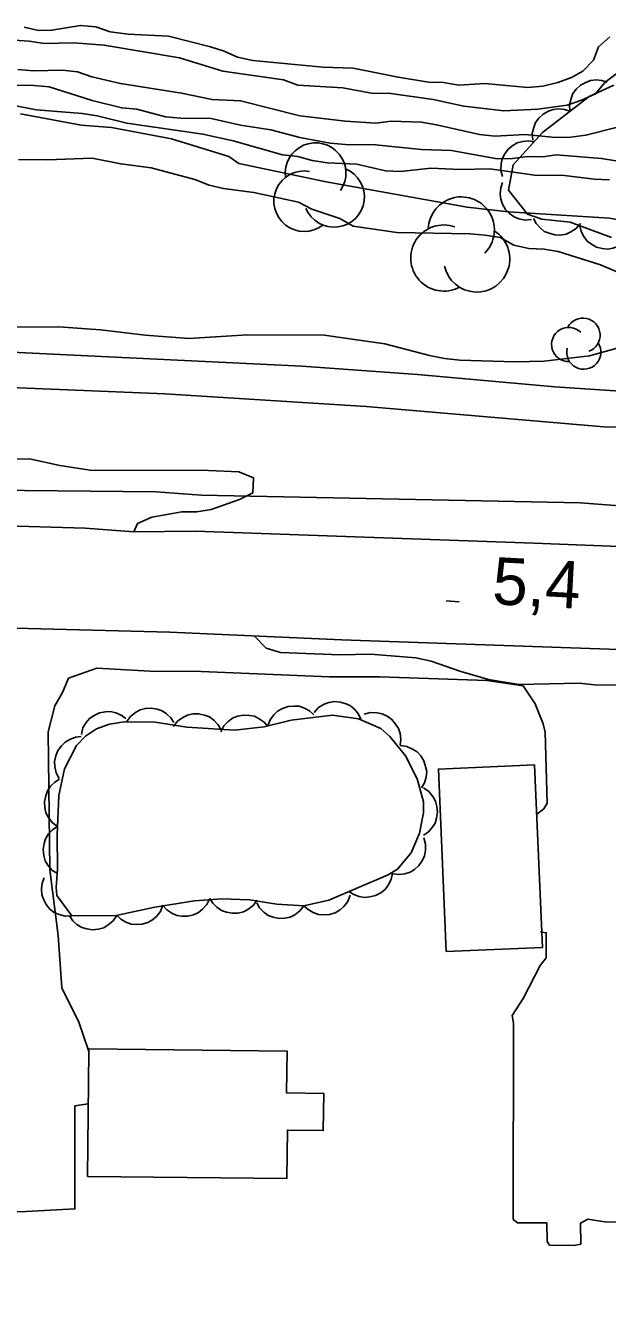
# Model space of a CAD drawing. Extents: x 336540 to 340074, y 5572036 to 5573747.
# Drawn here: x 338979.2 to 339016.2, y 5572812.5 to 5572893 of the extents above; entities that cross this region are included whole.
import ezdxf

# ---------------------------------------------------------------- set-up
doc = ezdxf.new("R2010")
doc.units = 0
for name, color, linetype in [('Niveau 1', 7, 'Continuous'), ('Niveau 19', 7, 'Continuous'), ('Niveau 2', 7, 'Continuous'), ('Niveau 21', 7, 'Continuous'), ('Niveau 22', 7, 'Continuous'), ('Niveau 3', 7, 'Continuous'), ('Niveau 31', 7, 'Continuous'), ('Niveau 4', 7, 'Continuous'), ('Niveau 44', 7, 'Continuous')]:
    doc.layers.add(name, color=color, linetype=linetype)

msp = doc.modelspace()

# ---------------------------------------------------------------- linework, layer by layer
at = {"layer": 'Niveau 1'}
for points in [[(338978.92, 5572887.39), (338982.78, 5572886.67), (338984.7, 5572886.54), (338988.5, 5572885.82), (338992.14, 5572884.7), (338992.78, 5572884.24), (338998.32, 5572883.07), (339007.26, 5572881.47), (339009.9, 5572881.18), (339016.29, 5572880.77), (339018.46, 5572880.38), (339020.41, 5572879.79), (339023.24, 5572878.35), (339026.98, 5572877.82), (339029.82, 5572877.29), (339033.38, 5572876.45), (339038.44, 5572874.91), (339040.22, 5572874.53), (339042.13, 5572874.29), (339044.44, 5572874.16), (339050.14, 5572874.2), (339052.73, 5572874.05), (339058.83, 5572873.52), (339067.43, 5572872.37)], [(338986.12, 5572860.84), (338986.35, 5572861.38), (338987.25, 5572861.79), (338989.16, 5572862.11), (338990.12, 5572862.13), (338991.02, 5572862.26), (338992.82, 5572862.91), (338993.66, 5572863.32), (338993.7, 5572864.29), (338992.79, 5572864.66), (338990.86, 5572864.74), (338983.35, 5572864.77), (338981.42, 5572865.07), (338979.49, 5572865.48), (338978.53, 5572865.47), (338975.65, 5572865.69), (338973.82, 5572866.45), (338973.08, 5572867.06), (338972.39, 5572867.78), (338970.79, 5572868.82), (338970.04, 5572869.48), (338969.4, 5572870.21), (338969.33, 5572870.38)], [(339017.27, 5572851.12), (339015.35, 5572851.14), (339014.39, 5572851.24), (339010.55, 5572851.16), (339008.62, 5572851.47), (339006.8, 5572852), (339004.98, 5572852.64), (339004.02, 5572852.85), (339001.13, 5572853.08), (338999.21, 5572853.04), (338995.43, 5572853.19), (338994.52, 5572853.46), (338993.77, 5572854.23)]]:
    msp.add_lwpolyline(points, dxfattribs=at)
at = {"layer": 'Niveau 19'}
for points in [[(338983.26, 5572827.85), (338982.62, 5572829.7), (338981.55, 5572831.89), (338981.32, 5572835.22), (338980.79, 5572839.39), (338980.69, 5572848.14), (338981.11, 5572849.79), (338981.6, 5572850.65), (338981.98, 5572851.55)], [(339010.83, 5572851.07), (339011.58, 5572849.93), (339012.09, 5572848.66), (339012.21, 5572848.12), (339012.34, 5572843.61), (339012.14, 5572843.26), (339011.69, 5572842.92)], [(339011.93, 5572835.44), (339012.29, 5572835.39), (339012.28, 5572833.8), (339011.91, 5572833.31), (339010.83, 5572831.2), (339010.13, 5572830.12), (339010.2, 5572829.64), (339010.18, 5572817.18), (339010.46, 5572816.97), (339012.32, 5572816.96), (339012.34, 5572815.78), (339012.5, 5572815.55), (339014.04, 5572815.53), (339014.47, 5572815.6), (339014.45, 5572816.94), (339014.92, 5572817.19), (339016.14, 5572817.01), (339021.8, 5572817.1)], [(338975.44, 5572823.83), (338976, 5572817.61), (338979.28, 5572817.67), (338982.38, 5572817.84), (338982.38, 5572824.39), (338983.23, 5572824.52)]]:
    msp.add_lwpolyline(points, dxfattribs=at)
at = {"layer": 'Niveau 2'}
for points in [[(338977.54, 5572892.15), (338979.47, 5572892.02), (338980.44, 5572891.87), (338982.31, 5572891.9), (338984.24, 5572891.77), (338989.02, 5572890.95), (338991.76, 5572890.1), (338995.62, 5572889.55), (338996.53, 5572889.22), (338999.37, 5572889.05), (339001.31, 5572888.69), (339002.27, 5572888.71), (339005.11, 5572888.31), (339007.05, 5572887.89), (339009.6, 5572887.6), (339011.76, 5572887.7), (339013.62, 5572887.96), (339014.52, 5572888.26), (339015.42, 5572888.68), (339016.03, 5572889.42), (339017.6, 5572890.59)], [(338978.75, 5572890.22), (338979.72, 5572890.13), (338981.59, 5572890.17), (338982.55, 5572890.07), (338983.46, 5572889.75), (338985.28, 5572889.33), (338989.15, 5572888.72), (338991.08, 5572888.31), (338992.89, 5572888.23), (338996.65, 5572887.28), (338999.55, 5572886.94), (339001.47, 5572886.8), (339002.44, 5572886.94), (339004.36, 5572886.86), (339005.33, 5572886.71), (339008.06, 5572886.08), (339009.02, 5572885.99), (339010.95, 5572886.08), (339012.88, 5572885.89), (339013.84, 5572885.91), (339014.8, 5572886.04), (339016.72, 5572886.53)], [(338977.22, 5572889.21), (338979.77, 5572889.2), (338980.74, 5572889.11), (338983.47, 5572888.25), (338985.35, 5572887.78), (338986.31, 5572887.69), (338988.13, 5572887.21), (338989.09, 5572887.12), (338991.02, 5572887.1), (338992.89, 5572886.68), (338994.82, 5572886.38), (338996.64, 5572885.9), (338998.58, 5572885.54), (338999.54, 5572885.45), (339001.46, 5572885.43), (339004.36, 5572885.14), (339006.28, 5572885.07), (339009.18, 5572884.55), (339010.14, 5572884.57), (339011.1, 5572884.7), (339012.06, 5572884.67), (339012.91, 5572884.8), (339015.8, 5572884.57), (339016.71, 5572884.41)], [(338977.28, 5572888.17), (338979.95, 5572887.66), (338982.84, 5572887.43), (338983.8, 5572887.28), (338985.68, 5572886.81), (338990.5, 5572886.11), (338992.43, 5572885.69), (338995.56, 5572884.79), (338996.52, 5572884.69), (338997.43, 5572884.43), (338998.4, 5572884.28), (339000.26, 5572884.2), (339002.08, 5572883.78), (339003.04, 5572883.74), (339004.96, 5572883.95), (339006.83, 5572883.87), (339008.7, 5572883.91), (339011.53, 5572883.51), (339013.45, 5572883.49), (339015.32, 5572883.24), (339016.29, 5572883.2)], [(338978.79, 5572884.49), (338980.65, 5572884.47), (338983.47, 5572884.58), (338985.29, 5572884.22), (338987.21, 5572883.97), (338989.99, 5572883.23), (338990.9, 5572882.86), (338991.81, 5572882.65), (338993.73, 5572882.4), (338996.57, 5572881.78), (338997.42, 5572881.34), (338999.18, 5572880.76), (339000.04, 5572880.26), (339002.81, 5572879.87), (339007.44, 5572879.78), (339008.41, 5572879.69), (339009.37, 5572879.54), (339010.22, 5572879.05), (339011.19, 5572878.84), (339012.15, 5572878.8), (339013.05, 5572878.65), (339015.72, 5572877.8), (339017.43, 5572877.09)], [(339016.78, 5572872.51), (339015.04, 5572872.03), (339012.16, 5572871.69), (339010.3, 5572871.65), (339006.8, 5572871.76), (339005.84, 5572871.85), (339004.87, 5572872.06), (339002.04, 5572872.8), (338998.19, 5572873.34), (338993.33, 5572873.36), (338989.61, 5572873.12), (338986.84, 5572873.35), (338984.01, 5572873.69), (338981.35, 5572873.87), (338975.88, 5572873.82)]]:
    msp.add_lwpolyline(points, dxfattribs=at)
at = {"layer": 'Niveau 21'}
for points in [[(339169.55, 5572853.66), (339157.15, 5572854.65), (339145.08, 5572855.81), (339132.53, 5572856.79), (339107.91, 5572858.27), (339098.75, 5572858.56), (339086.71, 5572859.22), (339083.83, 5572859.44), (339074.51, 5572859.88), (339062.12, 5572860.69), (339057.51, 5572861.33), (339056.35, 5572860.96), (339054.12, 5572861.36), (339053.09, 5572861.66), (339052.1, 5572861.28), (339049.88, 5572861.52), (339047.15, 5572862.25), (339021.92, 5572862.5), (339018.88, 5572862.36), (339014.45, 5572862.69), (338990.4, 5572863.18), (338987.53, 5572863.39), (338974.98, 5572863.51)], [(338973.7, 5572861.36), (338983.03, 5572861.09), (338986.12, 5572860.84), (338990.03, 5572860.89), (339011.49, 5572860.12), (339053.32, 5572858.51), (339074.62, 5572857.45), (339117.82, 5572854.94), (339148.92, 5572852.71), (339167.23, 5572851.19)], [(339059.58, 5572804.91), (339060.55, 5572820.98), (339060.87, 5572828.39), (339061.62, 5572838.53), (339061.67, 5572840.8), (339061.67, 5572842.95), (339061.35, 5572844.48), (339060.97, 5572845.95), (339060.13, 5572847.52), (339059.2, 5572849.03), (339057.01, 5572850.91), (339055.76, 5572851.56), (339053.83, 5572852.03), (339049.2, 5572852.28), (339039.73, 5572852.54), (339028.28, 5572852.99), (339024.21, 5572853.25), (339017.49, 5572853.35), (338999.3, 5572854), (338988.4, 5572854.47), (338963.83, 5572855.11)], [(338981.98, 5572851.55), (338983.78, 5572852.2), (338987.15, 5572852), (338990.38, 5572851.98), (338998.52, 5572851.65), (339001.73, 5572851.63), (339008.52, 5572851.4), (339010.83, 5572851.07)]]:
    msp.add_lwpolyline(points, dxfattribs=at)
at = {"layer": 'Niveau 22'}
for points in [[(338978.38, 5572872.26), (338996.78, 5572871.38), (339004.12, 5572870.85), (339012.83, 5572870.06), (339018.88, 5572869.66), (339041.6, 5572868.57), (339049.73, 5572867.88), (339068.06, 5572866.76), (339071.12, 5572866.76), (339074.46, 5572866.65), (339087.28, 5572865.99), (339099.93, 5572865), (339118.56, 5572863.2), (339131.38, 5572862.04), (339134.43, 5572861.87), (339137.59, 5572861.54), (339149.17, 5572860.97), (339153.79, 5572860.83), (339159.48, 5572860.37), (339162.82, 5572860.31)], [(339167.29, 5572857.74), (339151.05, 5572858.68), (339145.67, 5572858.92), (339140.68, 5572859.34), (339131.34, 5572859.88), (339120.64, 5572860.81), (339113.41, 5572861.63), (339102.58, 5572862.5), (339088.28, 5572863.81), (339081.55, 5572864.25), (339076.85, 5572864.45), (339065.78, 5572864.74), (339045.37, 5572866.05), (339037.23, 5572866.68), (339020.35, 5572867.43), (339015.94, 5572867.51), (339000.85, 5572868.8), (338988.09, 5572869.62), (338968.5, 5572870.41)]]:
    msp.add_lwpolyline(points, dxfattribs=at)
at = {"layer": 'Niveau 3'}
msp.add_line((339005.94, 5572856.46), (339006.75, 5572856.41), dxfattribs=at)
at = {"layer": 'Niveau 31'}
for points in [[(339005.94, 5572834.19), (339005.44, 5572845.78), (339011.55, 5572846.04), (339012.04, 5572834.45), (339005.94, 5572834.19)], [(338983.26, 5572827.85), (338983.27, 5572828.01), (338995.84, 5572827.87), (338995.81, 5572825.21), (338998.17, 5572825.18), (338998.14, 5572822.82), (338995.86, 5572822.85), (338995.82, 5572819.77), (338983.18, 5572819.91), (338983.26, 5572827.85)]]:
    msp.add_lwpolyline(points, dxfattribs=at)
at = {"layer": 'Niveau 4'}
for points in [[(338998.1, 5572890.37), (338993.67, 5572890.79), (338992.7, 5572891), (338991.84, 5572891.38), (338990.98, 5572891.65), (338988.31, 5572892.34), (338985.75, 5572892.46), (338984.61, 5572892.61), (338983.7, 5572892.93), (338982.73, 5572893.02), (338980.92, 5572892.71), (338980.07, 5572892.69), (338979.16, 5572892.9)], [(339016.33, 5572892.3), (339015.6, 5572891.66), (339015.28, 5572890.81), (339014.61, 5572890.11), (339013.88, 5572889.7), (339013.03, 5572889.4), (339012.07, 5572889.16), (339011.11, 5572889.08), (339008.38, 5572889.32), (339006.74, 5572889.23), (339005.77, 5572889.38), (339004.81, 5572889.42), (339002.88, 5572889.72), (339000.03, 5572890.29), (338998.1, 5572890.37)]]:
    msp.add_lwpolyline(points, dxfattribs=at)
at = {"layer": 'Niveau 44'}
for points in [[(339013.79, 5572887.57), (339013.77, 5572887.98), (339013.86, 5572888.38), (339013.98, 5572888.69), (339014.19, 5572888.97), (339014.46, 5572889.22), (339014.8, 5572889.4), (339015.1, 5572889.52), (339015.45, 5572889.55), (339015.82, 5572889.52), (339016.16, 5572889.41)], [(339016.43, 5572879.54), (339013.81, 5572880.51), (339012, 5572880.7), (339011.09, 5572881.02), (339009.89, 5572882.55), (339010.19, 5572884.17), (339012.05, 5572886.21), (339015.01, 5572888.51), (339016.58, 5572889.22)], [(339011.43, 5572885.72), (339011.4, 5572886.14), (339011.49, 5572886.54), (339011.61, 5572886.85), (339011.82, 5572887.13), (339012.09, 5572887.38), (339012.43, 5572887.56), (339012.73, 5572887.68), (339013.08, 5572887.71), (339013.45, 5572887.68), (339013.79, 5572887.57)], [(339009.5, 5572883.41), (339009.4, 5572883.81), (339009.42, 5572884.22), (339009.48, 5572884.55), (339009.65, 5572884.86), (339009.87, 5572885.15), (339010.17, 5572885.39), (339010.45, 5572885.56), (339010.79, 5572885.65), (339011.16, 5572885.68), (339011.52, 5572885.63)], [(339011.36, 5572880.68), (339010.94, 5572880.65), (339010.55, 5572880.74), (339010.24, 5572880.85), (339009.96, 5572881.06), (339009.7, 5572881.33), (339009.52, 5572881.67), (339009.4, 5572881.97), (339009.37, 5572882.32), (339009.4, 5572882.69), (339009.51, 5572883.04)], [(339014.46, 5572880.44), (339014.19, 5572880.12), (339013.85, 5572879.9), (339013.55, 5572879.76), (339013.2, 5572879.7), (339012.83, 5572879.71), (339012.47, 5572879.81), (339012.16, 5572879.93), (339011.89, 5572880.16), (339011.65, 5572880.44), (339011.48, 5572880.75)], [(339017.24, 5572879.24), (339016.9, 5572879), (339016.51, 5572878.87), (339016.19, 5572878.8), (339015.84, 5572878.84), (339015.48, 5572878.94), (339015.15, 5572879.13), (339014.88, 5572879.32), (339014.68, 5572879.6), (339014.51, 5572879.93), (339014.42, 5572880.28)], [(338997.56, 5572849.38), (338997.84, 5572849.69), (338998.19, 5572849.9), (338998.49, 5572850.02), (338998.84, 5572850.07), (338999.21, 5572850.04), (338999.58, 5572849.93), (338999.87, 5572849.79), (339000.14, 5572849.56), (339000.37, 5572849.27), (339000.53, 5572848.95)], [(338982.18, 5572836.45), (338981.24, 5572837.75), (338981.18, 5572838.25), (338981.27, 5572839.43), (338981.25, 5572841.6), (338981.36, 5572844.1), (338981.71, 5572845.79), (338982.48, 5572847.28), (338983.05, 5572847.87), (338983.75, 5572848.33), (338984.58, 5572848.63), (338985.51, 5572848.79), (338987.47, 5572848.75), (338989.49, 5572848.44), (338992.51, 5572848.25), (338994.38, 5572848.46), (338996.11, 5572848.88), (338998.72, 5572849.21), (339000.38, 5572848.97), (339001.79, 5572848.35), (339002.37, 5572847.85), (339003.35, 5572846.62), (339004.09, 5572845.17), (339004.49, 5572843.7), (339004.49, 5572843.01), (339004.24, 5572841.71), (339003.71, 5572840.46), (339002.84, 5572839.43), (339002.26, 5572839.06), (338998.49, 5572837.46), (338996.9, 5572837.1), (338995.2, 5572837.2), (338993.45, 5572837.47), (338991.71, 5572837.54), (338989.96, 5572837.41), (338987.46, 5572837.02), (338985, 5572836.49), (338982.18, 5572836.45)], [(338982.79, 5572847.98), (338982.89, 5572848.39), (338983.1, 5572848.73), (338983.31, 5572848.99), (338983.59, 5572849.19), (338983.93, 5572849.35), (338984.31, 5572849.42), (338984.63, 5572849.44), (338984.97, 5572849.36), (338985.32, 5572849.21), (338985.61, 5572849)], [(338985.66, 5572848.79), (338985.9, 5572849.13), (338986.22, 5572849.38), (338986.51, 5572849.54), (338986.85, 5572849.63), (338987.22, 5572849.65), (338987.59, 5572849.58), (338987.91, 5572849.49), (338988.2, 5572849.29), (338988.46, 5572849.03), (338988.66, 5572848.73)], [(338988.64, 5572848.49), (338988.89, 5572848.82), (338989.22, 5572849.06), (338989.52, 5572849.21), (338989.86, 5572849.28), (338990.23, 5572849.29), (338990.6, 5572849.2), (338990.91, 5572849.1), (338991.19, 5572848.88), (338991.45, 5572848.62), (338991.63, 5572848.31)], [(338991.63, 5572848.15), (338991.83, 5572848.52), (338992.11, 5572848.81), (338992.37, 5572849.01), (338992.7, 5572849.14), (338993.06, 5572849.21), (338993.45, 5572849.19), (338993.77, 5572849.14), (338994.08, 5572848.98), (338994.38, 5572848.76), (338994.62, 5572848.49)], [(338994.61, 5572848.52), (338994.76, 5572848.91), (338995, 5572849.23), (338995.24, 5572849.46), (338995.55, 5572849.63), (338995.9, 5572849.75), (338996.28, 5572849.78), (338996.6, 5572849.77), (338996.94, 5572849.65), (338997.26, 5572849.47), (338997.53, 5572849.22)], [(339000.74, 5572849.26), (339001.14, 5572849.37), (339001.55, 5572849.36), (339001.87, 5572849.3), (339002.19, 5572849.15), (339002.49, 5572848.93), (339002.73, 5572848.64), (339002.91, 5572848.36), (339003.01, 5572848.03), (339003.05, 5572847.66), (339003.01, 5572847.3)], [(338981.39, 5572845.18), (338981.19, 5572845.54), (338981.11, 5572845.94), (338981.09, 5572846.27), (338981.16, 5572846.62), (338981.3, 5572846.96), (338981.53, 5572847.26), (338981.76, 5572847.5), (338982.06, 5572847.67), (338982.41, 5572847.8), (338982.77, 5572847.84)], [(339003.02, 5572847.27), (339003.43, 5572847.22), (339003.8, 5572847.05), (339004.09, 5572846.88), (339004.32, 5572846.62), (339004.52, 5572846.31), (339004.63, 5572845.94), (339004.7, 5572845.62), (339004.66, 5572845.27), (339004.56, 5572844.91), (339004.38, 5572844.6)], [(338981.27, 5572842.14), (338980.94, 5572842.39), (338980.7, 5572842.71), (338980.54, 5572843), (338980.46, 5572843.35), (338980.45, 5572843.72), (338980.53, 5572844.09), (338980.63, 5572844.4), (338980.84, 5572844.69), (338981.1, 5572844.95), (338981.41, 5572845.14)], [(339004.49, 5572844.58), (339004.84, 5572844.35), (339005.09, 5572844.03), (339005.26, 5572843.75), (339005.35, 5572843.41), (339005.39, 5572843.04), (339005.32, 5572842.66), (339005.23, 5572842.35), (339005.04, 5572842.06), (339004.79, 5572841.78), (339004.49, 5572841.58)], [(338981.27, 5572839.14), (338980.92, 5572839.37), (338980.67, 5572839.68), (338980.49, 5572839.96), (338980.4, 5572840.3), (338980.36, 5572840.67), (338980.42, 5572841.05), (338980.51, 5572841.36), (338980.7, 5572841.66), (338980.95, 5572841.93), (338981.25, 5572842.14)], [(339004.52, 5572841.42), (339004.63, 5572841.01), (339004.62, 5572840.61), (339004.57, 5572840.28), (339004.42, 5572839.96), (339004.21, 5572839.66), (339003.92, 5572839.41), (339003.65, 5572839.23), (339003.31, 5572839.13), (339002.94, 5572839.09), (339002.58, 5572839.13)], [(338982.18, 5572836.45), (338981.76, 5572836.44), (338981.37, 5572836.54), (338981.07, 5572836.67), (338980.79, 5572836.89), (338980.55, 5572837.17), (338980.38, 5572837.52), (338980.27, 5572837.82), (338980.25, 5572838.17), (338980.3, 5572838.54), (338980.42, 5572838.88)], [(339002.53, 5572839.17), (339002.45, 5572838.76), (339002.25, 5572838.4), (339002.06, 5572838.14), (339001.78, 5572837.92), (339001.46, 5572837.75), (339001.09, 5572837.66), (339000.76, 5572837.62), (339000.42, 5572837.68), (339000.07, 5572837.81), (338999.76, 5572838)], [(338987.96, 5572837.13), (338987.81, 5572836.74), (338987.55, 5572836.42), (338987.31, 5572836.2), (338987, 5572836.04), (338986.65, 5572835.93), (338986.26, 5572835.91), (338985.94, 5572835.93), (338985.61, 5572836.06), (338985.29, 5572836.25), (338985.03, 5572836.5)], [(338990.93, 5572837.56), (338990.75, 5572837.18), (338990.48, 5572836.88), (338990.23, 5572836.67), (338989.91, 5572836.53), (338989.55, 5572836.44), (338989.17, 5572836.44), (338988.84, 5572836.48), (338988.52, 5572836.63), (338988.21, 5572836.84), (338987.97, 5572837.1)], [(338993.94, 5572837.45), (338993.69, 5572837.11), (338993.36, 5572836.87), (338993.08, 5572836.71), (338992.73, 5572836.63), (338992.36, 5572836.62), (338991.99, 5572836.7), (338991.68, 5572836.8), (338991.39, 5572837), (338991.13, 5572837.27), (338990.94, 5572837.57)], [(338996.91, 5572837.1), (338996.66, 5572836.77), (338996.33, 5572836.53), (338996.04, 5572836.38), (338995.69, 5572836.31), (338995.32, 5572836.3), (338994.95, 5572836.38), (338994.64, 5572836.49), (338994.36, 5572836.7), (338994.1, 5572836.97), (338993.92, 5572837.28)], [(338999.84, 5572837.77), (338999.69, 5572837.38), (338999.44, 5572837.06), (338999.2, 5572836.83), (338998.89, 5572836.66), (338998.54, 5572836.55), (338998.15, 5572836.53), (338997.83, 5572836.55), (338997.5, 5572836.67), (338997.18, 5572836.86), (338996.91, 5572837.1)], [(338985.03, 5572836.49), (338984.8, 5572836.14), (338984.49, 5572835.88), (338984.21, 5572835.7), (338983.87, 5572835.61), (338983.5, 5572835.57), (338983.13, 5572835.63), (338982.81, 5572835.71), (338982.51, 5572835.9), (338982.24, 5572836.15), (338982.03, 5572836.45)]]:
    msp.add_lwpolyline(points, dxfattribs=at)
for centre, radius, start, end in [((338997.65, 5572883.633), 1.924, 324.90413, 187.58849), ((338996.928, 5572881.849), 1.924, 80.23644, 307.69352), ((338998.823, 5572882.12), 1.924, 202.08263, 67.77123), ((339006.894, 5572880.024), 2.1, 315.06769, 177.75205), ((339005.785, 5572878.241), 2.1, 70.4, 297.85708), ((339007.874, 5572878.179), 2.1, 192.24619, 57.93478), ((339014.618, 5572873.342), 1.085, 289.93755, 152.62191), ((339013.707, 5572872.751), 1.085, 45.26986, 272.72694), ((339014.671, 5572872.264), 1.085, 167.11605, 32.80464)]:
    msp.add_arc(centre, radius, start, end, dxfattribs=at)

# ---------------------------------------------------------------- texts
at = {"layer": 'Niveau 3'}
msp.add_text('5,4    ', height=2.9999, rotation=356.91441, dxfattribs=at).set_placement((339008.82, 5572856.26))

doc.saveas('drawing.dxf')
